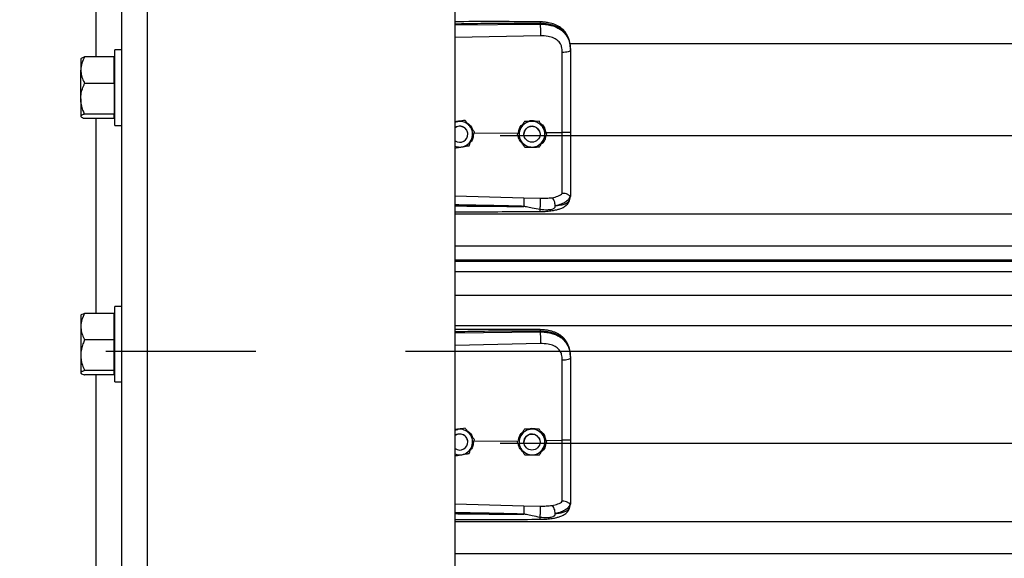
# Model space of a CAD drawing. Header units: inches. Extents: x 170 to 284, y 215 to 248.
# Tile 340 of 656: x 202.21 to 202.867, y 221.325 to 221.685. Entities that reach past the tile are written whole.
import ezdxf

# ---------------------------------------------------------------- set-up
doc = ezdxf.new("R2010")
doc.units = ezdxf.units.IN
doc.header["$LTSCALE"] = 0.25
doc.header["$MEASUREMENT"] = 0
doc.linetypes.add('CENTER', pattern=[2, 1.25, -0.25, 0.25, -0.25])
doc.layers.add('RH FRONT OF HOOD', color=7, linetype='Continuous')
doc.layers.add('SECTION CUTS', color=6, linetype='CENTER')

msp = doc.modelspace()

# ---------------------------------------------------------------- linework, layer by layer
at = {"layer": 'RH FRONT OF HOOD'}
for p, q in [((202.27776, 220.1328), (202.27776, 224.45638)), ((202.29488, 220.1328), (202.29488, 224.34448)), ((202.50032, 220.1328), (202.50032, 224.33325)), ((202.26064, 221.65996), (202.26064, 221.79008)), ((202.50032, 221.68131), (202.55717, 221.68184)), ((202.55717, 221.68184), (202.55717, 221.68225)), ((202.55727, 221.67405), (202.50032, 221.67284)), ((202.57687, 221.66898), (206.45609, 221.66898)), ((202.27776, 221.66457), (202.27317, 221.66457)), ((202.27317, 221.61427), (202.27317, 221.66457)), ((202.57737, 221.66492), (202.57737, 221.66443)), ((202.25059, 221.6589), (202.2504, 221.65868)), ((202.2504, 221.65868), (202.2504, 221.65114)), ((202.27262, 221.65996), (202.25297, 221.65996)), ((202.27262, 221.65114), (202.27262, 221.65996)), ((202.27317, 221.65868), (202.27262, 221.65868)), ((202.2504, 221.63204), (202.2504, 221.65114)), ((202.27262, 221.64231), (202.27262, 221.65114)), ((202.27262, 221.64231), (202.25297, 221.64231)), ((202.27262, 221.64231), (202.27262, 221.63204)), ((202.2504, 221.63204), (202.2504, 221.62032)), ((202.27262, 221.63204), (202.27262, 221.62177)), ((202.27262, 221.62177), (202.25297, 221.62177)), ((202.27262, 221.62032), (202.27262, 221.62177)), ((202.2504, 221.62032), (202.2504, 221.62016)), ((202.2504, 221.62016), (202.25059, 221.61993)), ((202.27262, 221.61887), (202.25297, 221.61887)), ((202.26064, 221.48876), (202.26064, 221.61887)), ((202.27262, 221.61887), (202.27262, 221.62032)), ((202.27262, 221.62016), (202.27317, 221.62016)), ((202.27317, 221.61427), (202.27776, 221.61427)), ((202.5021, 221.61678), (202.50032, 221.61649)), ((202.50698, 221.61757), (202.50605, 221.61742)), ((202.50698, 221.61757), (202.50698, 221.61757)), ((202.54662, 221.61681), (202.54662, 221.61682)), ((202.5565, 221.61696), (202.5565, 221.61696)), ((202.50882, 221.60833), (202.50882, 221.60833)), ((202.51286, 221.60894), (202.54256, 221.60922)), ((202.51323, 221.60992), (202.51323, 221.60992)), ((202.5418, 221.60818), (202.5418, 221.60818)), ((202.54634, 221.60833), (202.54634, 221.60833)), ((202.55704, 221.60833), (202.55704, 221.60833)), ((202.561, 221.6094), (202.57191, 221.6095)), ((202.56157, 221.60848), (202.56157, 221.60848)), ((202.53049, 221.60759), (206.50248, 221.60759)), ((202.50032, 221.56717), (202.54626, 221.56584)), ((202.54626, 221.56584), (202.55725, 221.56558)), ((202.57703, 221.56486), (202.57737, 221.56685)), ((202.57737, 221.56738), (202.57737, 221.56685)), ((202.50032, 221.5552), (206.53264, 221.5552)), ((202.50032, 221.53382), (206.53264, 221.53382)), ((206.53264, 221.52434), (202.50032, 221.52434)), ((202.50032, 221.5237), (206.53264, 221.5237)), ((202.50032, 221.51668), (206.53264, 221.51668)), ((202.50032, 221.501), (206.53264, 221.501)), ((202.27776, 221.49336), (202.27317, 221.49336)), ((202.27317, 221.44306), (202.27317, 221.49336)), ((202.25059, 221.4877), (202.2504, 221.48747)), ((202.2504, 221.48747), (202.2504, 221.47993)), ((202.27262, 221.48876), (202.25297, 221.48876)), ((202.27262, 221.47993), (202.27262, 221.48876)), ((202.27317, 221.48747), (202.27262, 221.48747)), ((202.2504, 221.47993), (202.2504, 221.46083)), ((202.27262, 221.47111), (202.27262, 221.47993)), ((202.50032, 221.48061), (206.53264, 221.48061)), ((202.50032, 221.47586), (202.55717, 221.4764)), ((202.55717, 221.4764), (202.55717, 221.47681)), ((202.27262, 221.47111), (202.25297, 221.47111)), ((202.27262, 221.46083), (202.27262, 221.47111)), ((202.55727, 221.46861), (202.50032, 221.4674)), ((202.57687, 221.46353), (206.45609, 221.46353)), ((202.2504, 221.46083), (202.2504, 221.44911)), ((202.27262, 221.45056), (202.27262, 221.46083)), ((202.57737, 221.45947), (202.57737, 221.45898)), ((202.27262, 221.45056), (202.25297, 221.45056)), ((202.27262, 221.44911), (202.27262, 221.45056)), ((202.2504, 221.44911), (202.2504, 221.44895)), ((202.2504, 221.44895), (202.25059, 221.44873)), ((202.27262, 221.44767), (202.25297, 221.44767)), ((202.26064, 221.31755), (202.26064, 221.44767)), ((202.27262, 221.44767), (202.27262, 221.44911)), ((202.27262, 221.44895), (202.27317, 221.44895)), ((202.27317, 221.44306), (202.27776, 221.44306)), ((202.5021, 221.41133), (202.50032, 221.41104)), ((202.50698, 221.41213), (202.50605, 221.41198)), ((202.50698, 221.41213), (202.50698, 221.41213)), ((202.54662, 221.41137), (202.54662, 221.41137)), ((202.5565, 221.41152), (202.5565, 221.41152)), ((202.51323, 221.40447), (202.51323, 221.40447)), ((202.561, 221.40395), (202.57191, 221.40405)), ((202.50882, 221.40288), (202.50882, 221.40288)), ((202.51286, 221.40349), (202.54256, 221.40377)), ((202.53049, 221.40214), (206.50248, 221.40214)), ((202.5418, 221.40273), (202.5418, 221.40274)), ((202.54634, 221.40288), (202.54634, 221.40288)), ((202.55704, 221.40288), (202.55704, 221.40288)), ((202.56157, 221.40303), (202.56157, 221.40303)), ((202.50032, 221.36173), (202.54626, 221.36039)), ((202.54626, 221.36039), (202.55725, 221.36013)), ((202.57703, 221.35942), (202.57737, 221.3614)), ((202.57737, 221.36193), (202.57737, 221.3614)), ((202.50032, 221.34975), (206.53264, 221.34975)), ((202.50032, 221.32837), (206.53264, 221.32837))]:
    msp.add_line(p, q, dxfattribs=at)
at = {"layer": 'RH FRONT OF HOOD', "flags": 128}
for points in [[(202.57737, 221.66443), (202.57726, 221.66414), (202.57695, 221.66385), (202.57645, 221.66359), (202.57578, 221.66335), (202.57495, 221.66316), (202.57401, 221.66302), (202.57298, 221.66292), (202.57191, 221.66288)], [(202.50032, 221.61629), (202.50101, 221.61653), (202.5021, 221.61678)], [(202.55628, 221.61107), (202.55688, 221.6096), (202.55704, 221.60833)], [(202.57737, 221.45898), (202.57726, 221.45869), (202.57695, 221.4584), (202.57645, 221.45814), (202.57578, 221.45791), (202.57495, 221.45771), (202.57401, 221.45757), (202.57298, 221.45747), (202.57191, 221.45744)], [(202.50032, 221.41084), (202.50101, 221.41108), (202.5021, 221.41133)], [(202.55628, 221.40563), (202.55688, 221.40415), (202.55704, 221.40288)]]:
    msp.add_lwpolyline(points, dxfattribs=at)
at = {"layer": 'RH FRONT OF HOOD'}
for centre in [(202.55169, 221.60833), (202.55169, 221.40288)]:
    msp.add_circle(centre, 0.00535, dxfattribs=at)
for centre, radius, start, end in [((202.50347, 221.60833), 0.00856, 39.24773, 99.24773), ((202.55169, 221.60833), 0.00856, 90.85968, 150.85968), ((202.55169, 221.60833), 0.00856, 30.85968, 90.85968), ((202.50347, 221.60833), 0.00535, 39.24773, 126.0719), ((202.50347, 221.60833), 0.00535, 300.00974, 126.0719), ((202.50347, 221.60833), 0.00535, 0, 39.24773), ((202.50347, 221.60833), 0.00856, 339.24773, 39.24773), ((202.55169, 221.60833), 0.00856, 150.85968, 210.85968), ((202.55169, 221.60833), 0.00535, 30.85968, 180), ((202.55169, 221.60833), 0.00856, 330.85968, 30.85968), ((202.50347, 221.60833), 0.00535, 233.9281, 300.00974), ((202.50347, 221.60833), 0.00856, 279.24773, 339.24773), ((202.55169, 221.60833), 0.00856, 210.85968, 270.85968), ((202.55169, 221.60833), 0.00856, 270.85968, 330.85968), ((202.50347, 221.60833), 0.00856, 248.40768, 279.24773), ((202.50347, 221.40288), 0.00856, 39.24773, 99.24773), ((202.55169, 221.40288), 0.00856, 90.85968, 150.85968), ((202.55169, 221.40288), 0.00856, 30.85968, 90.85968), ((202.50347, 221.40288), 0.00535, 39.24773, 126.0719), ((202.50347, 221.40288), 0.00535, 300.00974, 126.0719), ((202.50347, 221.40288), 0.00535, 0, 39.24773), ((202.50347, 221.40288), 0.00856, 339.24773, 39.24773), ((202.55169, 221.40288), 0.00856, 150.85968, 210.85968), ((202.55169, 221.40288), 0.00535, 30.85968, 180), ((202.55169, 221.40288), 0.00856, 330.85968, 30.85968), ((202.50347, 221.40288), 0.00535, 233.9281, 300.00974), ((202.50347, 221.40288), 0.00856, 279.24773, 339.24773), ((202.55169, 221.40288), 0.00856, 210.85968, 270.85968), ((202.55169, 221.40288), 0.00856, 270.85968, 330.85968), ((202.50347, 221.40288), 0.00856, 248.40768, 279.24773)]:
    msp.add_arc(centre, radius, start, end, dxfattribs=at)
for points, knots in [([(202.55715, 221.68335), (202.54794, 221.68341), (202.52985, 221.68355), (202.5109, 221.68349), (202.50118, 221.68344), (202.50032, 221.68343)], [0, 0, 0, 0, 0.486583, 0.954841, 1, 1, 1, 1]), ([(202.55717, 221.68225), (202.55087, 221.68229), (202.53763, 221.68238), (202.51868, 221.6822), (202.50604, 221.68197), (202.50032, 221.68187)], [0, 0, 0, 0, 0.33267, 0.698436, 1, 1, 1, 1]), ([(202.57728, 221.66696), (202.57716, 221.66803), (202.57695, 221.66997), (202.5762, 221.67249), (202.57534, 221.6744), (202.57427, 221.67615), (202.57295, 221.67774), (202.57148, 221.67904), (202.57011, 221.68), (202.56867, 221.68083), (202.56629, 221.68189), (202.56335, 221.68271), (202.56004, 221.68324), (202.55815, 221.68331), (202.55715, 221.68335)], [0, 0, 0, 0, 0.108447, 0.196305, 0.269183, 0.327997, 0.41496, 0.491641, 0.538976, 0.594191, 0.669415, 0.814855, 0.902261, 1, 1, 1, 1]), ([(202.55715, 221.68333), (202.55715, 221.68333), (202.55716, 221.68335), (202.55716, 221.68323), (202.55717, 221.68294), (202.55717, 221.68252), (202.55717, 221.68225)], [0, 0, 0, 0, 0.097876, 0.335386, 0.567961, 1, 1, 1, 1]), ([(202.57737, 221.66492), (202.5773, 221.66628), (202.57719, 221.66884), (202.57622, 221.67233), (202.57493, 221.67474), (202.57356, 221.67644), (202.57248, 221.67749), (202.57142, 221.67831), (202.57043, 221.67897), (202.5692, 221.67967), (202.5676, 221.6804), (202.56494, 221.6813), (202.5614, 221.68206), (202.5585, 221.68219), (202.55717, 221.68225)], [0, 0, 0, 0, 0.130716, 0.246761, 0.357793, 0.417097, 0.479148, 0.517715, 0.55909, 0.603295, 0.663348, 0.735369, 0.879208, 1, 1, 1, 1]), ([(202.55717, 221.68184), (202.55719, 221.68127), (202.55724, 221.68007), (202.55728, 221.67785), (202.55729, 221.67567), (202.55728, 221.67458), (202.55727, 221.67405)], [0, 0, 0, 0, 0.240694, 0.5, 0.759306, 1, 1, 1, 1]), ([(202.55717, 221.68184), (202.55837, 221.68181), (202.5608, 221.68175), (202.56413, 221.68113), (202.56711, 221.68019), (202.56964, 221.67897), (202.57189, 221.67743), (202.57375, 221.67559), (202.57524, 221.67346), (202.57641, 221.6709), (202.57721, 221.66782), (202.57731, 221.66557), (202.57737, 221.66443)], [0, 0, 0, 0, 0.109401, 0.222347, 0.315179, 0.410223, 0.501275, 0.594601, 0.683449, 0.774533, 0.885821, 1, 1, 1, 1]), ([(202.57148, 221.66682), (202.57148, 221.66682), (202.57138, 221.66718), (202.57089, 221.66858), (202.56935, 221.67078), (202.56628, 221.67269), (202.56217, 221.6739), (202.55901, 221.674), (202.55727, 221.67405)], [0, 0, 0, 0, 0.000004, 0.065095, 0.26167, 0.475311, 0.709366, 1, 1, 1, 1]), ([(202.57191, 221.66288), (202.57184, 221.66421), (202.57177, 221.66553), (202.57148, 221.66682), (202.57148, 221.66682)], [0, 0, 0, 0, 0.99998, 1, 1, 1, 1]), ([(202.57191, 221.6095), (202.57191, 221.6095), (202.57191, 221.61289), (202.57191, 221.61993), (202.57191, 221.63061), (202.57191, 221.64148), (202.57191, 221.65227), (202.57191, 221.65935), (202.57191, 221.66288)], [0, 0, 0, 0, 0.000001, 0.187792, 0.390844, 0.593896, 0.796948, 1, 1, 1, 1]), ([(202.57737, 221.66443), (202.57737, 221.6608), (202.57737, 221.65353), (202.57737, 221.64245), (202.57737, 221.63127), (202.57737, 221.6203), (202.57737, 221.61305), (202.57737, 221.60957)], [0, 0, 0, 0, 0.202757, 0.406104, 0.60886, 0.812207, 1, 1, 1, 1]), ([(202.25297, 221.65996), (202.25229, 221.65859), (202.25092, 221.6558), (202.2504, 221.65274), (202.2504, 221.65118), (202.2504, 221.65114)], [0, 0, 0, 0, 0.484341, 0.986328, 1, 1, 1, 1]), ([(202.25066, 221.65884), (202.25071, 221.65894), (202.25089, 221.65924), (202.25185, 221.65961), (202.25271, 221.65988), (202.25297, 221.65996)], [0, 0, 0, 0, 0.237471, 0.77815, 1, 1, 1, 1]), ([(202.2504, 221.65114), (202.25049, 221.6499), (202.25069, 221.64739), (202.25185, 221.64446), (202.25271, 221.6428), (202.25297, 221.64231)], [0, 0, 0, 0, 0.4062906, 0.8272664, 1, 1, 1, 1]), ([(202.2504, 221.63204), (202.2504, 221.63228), (202.25042, 221.63381), (202.25084, 221.63669), (202.25187, 221.63986), (202.25269, 221.64171), (202.25297, 221.64231)], [0, 0, 0, 0, 0.066532, 0.435283, 0.814551, 1, 1, 1, 1]), ([(202.25297, 221.62177), (202.25258, 221.62264), (202.25168, 221.6247), (202.25064, 221.62812), (202.25048, 221.63072), (202.2504, 221.63204)], [0, 0, 0, 0, 0.26546, 0.628076, 1, 1, 1, 1]), ([(202.25297, 221.62177), (202.25229, 221.62154), (202.25092, 221.62109), (202.2504, 221.62058), (202.2504, 221.62033), (202.2504, 221.62032)], [0, 0, 0, 0, 0.484341, 0.986328, 1, 1, 1, 1]), ([(202.2504, 221.62032), (202.25049, 221.62012), (202.25069, 221.61971), (202.25185, 221.61923), (202.25271, 221.61895), (202.25297, 221.61887)], [0, 0, 0, 0, 0.406291, 0.827266, 1, 1, 1, 1]), ([(202.50032, 221.61661), (202.50116, 221.61689), (202.50257, 221.61736), (202.50404, 221.61724), (202.50464, 221.61719)], [0, 0, 0, 0, 0.5943977, 1, 1, 1, 1]), ([(202.50698, 221.61757), (202.5063, 221.61746), (202.50493, 221.61724), (202.50327, 221.61697), (202.50232, 221.61681), (202.5021, 221.61678)], [0, 0, 0, 0, 0.4299704, 0.8700602, 1, 1, 1, 1]), ([(202.5101, 221.61375), (202.50998, 221.6139), (202.50901, 221.61508), (202.50795, 221.61638), (202.50707, 221.61746), (202.50698, 221.61757)], [0, 0, 0, 0, 0.115647, 0.904534, 1, 1, 1, 1]), ([(202.5101, 221.61375), (202.50998, 221.6139), (202.50901, 221.61508), (202.50795, 221.61638), (202.50707, 221.61746), (202.50698, 221.61757)], [0, 0, 0, 0, 0.115647, 0.904534, 1, 1, 1, 1]), ([(202.50825, 221.61588), (202.5089, 221.61545), (202.51039, 221.61447), (202.51169, 221.61274), (202.51197, 221.6115), (202.51202, 221.61125)], [0, 0, 0, 0, 0.381422, 0.875754, 1, 1, 1, 1]), ([(202.54272, 221.60983), (202.54288, 221.61058), (202.54326, 221.61234), (202.54439, 221.61418), (202.54543, 221.61491), (202.54563, 221.61505)], [0, 0, 0, 0, 0.377677, 0.881161, 1, 1, 1, 1]), ([(202.54662, 221.61682), (202.54628, 221.61622), (202.54561, 221.61501), (202.54479, 221.61354), (202.54432, 221.61269), (202.54421, 221.6125)], [0, 0, 0, 0, 0.42997, 0.87006, 1, 1, 1, 1]), ([(202.54662, 221.61681), (202.54628, 221.61622), (202.54561, 221.61501), (202.54479, 221.61353), (202.54432, 221.61269), (202.54421, 221.6125)], [0, 0, 0, 0, 0.42997, 0.87006, 1, 1, 1, 1]), ([(202.55156, 221.61689), (202.55029, 221.61687), (202.54859, 221.61684), (202.54701, 221.61682), (202.54662, 221.61681)], [0, 0, 0, 0, 0.749773, 1, 1, 1, 1]), ([(202.55156, 221.61689), (202.55029, 221.61687), (202.54859, 221.61685), (202.54701, 221.61682), (202.54662, 221.61682)], [0, 0, 0, 0, 0.749773, 1, 1, 1, 1]), ([(202.54876, 221.61685), (202.54933, 221.61706), (202.55051, 221.6175), (202.55256, 221.61756), (202.55389, 221.61715), (202.55461, 221.61694)], [0, 0, 0, 0, 0.30274, 0.628644, 1, 1, 1, 1]), ([(202.5565, 221.61696), (202.55581, 221.61695), (202.55443, 221.61693), (202.55274, 221.61691), (202.55178, 221.61689), (202.55156, 221.61689)], [0, 0, 0, 0, 0.42997, 0.87006, 1, 1, 1, 1]), ([(202.5565, 221.61696), (202.55581, 221.61695), (202.55443, 221.61693), (202.55274, 221.61691), (202.55178, 221.61689), (202.55156, 221.61689)], [0, 0, 0, 0, 0.42997, 0.87006, 1, 1, 1, 1]), ([(202.55903, 221.61272), (202.55893, 221.61289), (202.55815, 221.6142), (202.55729, 221.61564), (202.55658, 221.61683), (202.5565, 221.61696)], [0, 0, 0, 0, 0.115647, 0.904534, 1, 1, 1, 1]), ([(202.55903, 221.61272), (202.55893, 221.61289), (202.55815, 221.6142), (202.55729, 221.61564), (202.55658, 221.61684), (202.5565, 221.61696)], [0, 0, 0, 0, 0.115647, 0.904534, 1, 1, 1, 1]), ([(202.55737, 221.6155), (202.55762, 221.61535), (202.55875, 221.61467), (202.56023, 221.61257), (202.56073, 221.61048), (202.561, 221.6094)], [0, 0, 0, 0, 0.117443, 0.542782, 1, 1, 1, 1]), ([(202.51323, 221.60992), (202.51297, 221.61024), (202.51197, 221.61146), (202.51089, 221.61278), (202.5101, 221.61375)], [0, 0, 0, 0, 0.264307, 1, 1, 1, 1]), ([(202.51323, 221.60992), (202.51297, 221.61024), (202.51197, 221.61147), (202.51089, 221.61278), (202.5101, 221.61375)], [0, 0, 0, 0, 0.264307, 1, 1, 1, 1]), ([(202.51256, 221.60816), (202.51249, 221.60733), (202.51233, 221.60558), (202.51148, 221.60377), (202.51069, 221.60307), (202.5106, 221.60299)], [0, 0, 0, 0, 0.439592, 0.936516, 1, 1, 1, 1]), ([(202.51148, 221.6053), (202.51193, 221.60649), (202.51253, 221.60807), (202.51309, 221.60955), (202.51323, 221.60992)], [0, 0, 0, 0, 0.749773, 1, 1, 1, 1]), ([(202.54421, 221.6125), (202.54359, 221.61139), (202.54276, 221.6099), (202.54199, 221.60853), (202.5418, 221.60818)], [0, 0, 0, 0, 0.7497734, 1, 1, 1, 1]), ([(202.54421, 221.6125), (202.54359, 221.61139), (202.54276, 221.60991), (202.54199, 221.60853), (202.5418, 221.60818)], [0, 0, 0, 0, 0.749773, 1, 1, 1, 1]), ([(202.54434, 221.60394), (202.54424, 221.60411), (202.54345, 221.60542), (202.54259, 221.60686), (202.54188, 221.60805), (202.5418, 221.60818)], [0, 0, 0, 0, 0.115647, 0.904534, 1, 1, 1, 1]), ([(202.56157, 221.60848), (202.56136, 221.60884), (202.56054, 221.61019), (202.55967, 221.61165), (202.55903, 221.61272)], [0, 0, 0, 0, 0.264307, 1, 1, 1, 1]), ([(202.56157, 221.60848), (202.56136, 221.60884), (202.56054, 221.61019), (202.55967, 221.61165), (202.55903, 221.61272)], [0, 0, 0, 0, 0.264307, 1, 1, 1, 1]), ([(202.55916, 221.60416), (202.55978, 221.60527), (202.56061, 221.60675), (202.56138, 221.60813), (202.56157, 221.60848)], [0, 0, 0, 0, 0.7497734, 1, 1, 1, 1]), ([(202.57737, 221.60957), (202.57729, 221.60956), (202.57712, 221.60954), (202.57587, 221.60951), (202.57407, 221.60949), (202.57263, 221.6095), (202.57191, 221.6095)], [0, 0, 0, 0, 0.250001, 0.500001, 0.750001, 1, 1, 1, 1]), ([(202.57191, 221.56881), (202.57191, 221.56907), (202.57191, 221.57065), (202.57191, 221.57408), (202.57191, 221.57968), (202.57191, 221.58612), (202.57191, 221.59335), (202.57191, 221.60122), (202.57191, 221.60675), (202.57191, 221.6095), (202.57191, 221.6095)], [0, 0, 0, 0, 0.031558, 0.189146, 0.346734, 0.504328, 0.661923, 0.83096, 0.999998, 1, 1, 1, 1]), ([(202.57737, 221.60957), (202.57737, 221.60653), (202.57737, 221.60036), (202.57737, 221.59157), (202.57737, 221.5834), (202.57737, 221.57682), (202.57737, 221.57144), (202.57737, 221.56874), (202.57737, 221.56738)], [0, 0, 0, 0, 0.187091, 0.380392, 0.555876, 0.736448, 0.867195, 1, 1, 1, 1]), ([(202.50973, 221.60067), (202.50997, 221.60131), (202.51046, 221.60261), (202.51106, 221.60419), (202.5114, 221.60509), (202.51148, 221.6053)], [0, 0, 0, 0, 0.42997, 0.87006, 1, 1, 1, 1]), ([(202.54562, 221.6018), (202.54497, 221.60246), (202.54362, 221.60383), (202.54272, 221.6057), (202.54267, 221.60671), (202.54267, 221.60673)], [0, 0, 0, 0, 0.479701, 0.993135, 1, 1, 1, 1]), ([(202.54687, 221.5997), (202.54666, 221.60005), (202.54585, 221.60141), (202.54498, 221.60287), (202.54434, 221.60394)], [0, 0, 0, 0, 0.264307, 1, 1, 1, 1]), ([(202.55676, 221.59984), (202.55709, 221.60044), (202.55776, 221.60165), (202.55858, 221.60313), (202.55906, 221.60397), (202.55916, 221.60416)], [0, 0, 0, 0, 0.42997, 0.87006, 1, 1, 1, 1]), ([(202.56089, 221.60726), (202.56078, 221.60654), (202.56051, 221.60487), (202.55936, 221.60295), (202.55823, 221.6021), (202.55786, 221.60183)], [0, 0, 0, 0, 0.335649, 0.786425, 1, 1, 1, 1]), ([(202.50032, 221.59914), (202.50088, 221.59923), (202.50214, 221.59944), (202.50368, 221.59969), (202.50463, 221.59984), (202.50485, 221.59988)], [0, 0, 0, 0, 0.38442, 0.859677, 1, 1, 1, 1]), ([(202.50485, 221.59988), (202.50611, 221.60008), (202.50778, 221.60036), (202.50934, 221.60061), (202.50973, 221.60067)], [0, 0, 0, 0, 0.749773, 1, 1, 1, 1]), ([(202.54687, 221.5997), (202.54756, 221.59971), (202.54894, 221.59973), (202.55063, 221.59975), (202.55159, 221.59977), (202.55181, 221.59977)], [0, 0, 0, 0, 0.42997, 0.87006, 1, 1, 1, 1]), ([(202.55396, 221.5998), (202.55386, 221.59977), (202.55309, 221.59946), (202.55179, 221.5994), (202.55069, 221.59966), (202.55029, 221.59975)], [0, 0, 0, 0, 0.0816716, 0.6734623, 1, 1, 1, 1]), ([(202.55181, 221.59977), (202.55309, 221.59979), (202.55478, 221.59981), (202.55636, 221.59984), (202.55676, 221.59984)], [0, 0, 0, 0, 0.749773, 1, 1, 1, 1]), ([(202.56507, 221.56599), (202.56645, 221.56627), (202.56853, 221.56671), (202.57071, 221.56775), (202.57151, 221.56846), (202.57191, 221.56881)], [0, 0, 0, 0, 0.490199, 0.7438847, 1, 1, 1, 1]), ([(202.57717, 221.56713), (202.57712, 221.56712), (202.57702, 221.5671), (202.57673, 221.56729), (202.57626, 221.56762), (202.57539, 221.5682), (202.57391, 221.56882), (202.57257, 221.56881), (202.57191, 221.56881)], [0, 0, 0, 0, 0.1136769, 0.2333502, 0.3620694, 0.5019164, 0.7557449, 1, 1, 1, 1]), ([(202.54626, 221.56584), (202.54627, 221.5656), (202.54628, 221.56523), (202.54627, 221.56437), (202.54627, 221.5636), (202.54625, 221.56274), (202.54623, 221.56158), (202.5462, 221.56073), (202.54618, 221.56019)], [0, 0, 0, 0, 0.239451, 0.368346, 0.499976, 0.631611, 0.760516, 1, 1, 1, 1]), ([(202.55711, 221.55676), (202.5586, 221.55679), (202.56138, 221.55686), (202.56512, 221.55728), (202.56799, 221.55784), (202.57009, 221.55845), (202.57168, 221.55906), (202.57305, 221.55975), (202.57433, 221.56064), (202.57545, 221.56171), (202.57647, 221.56313), (202.57682, 221.56423), (202.57701, 221.56482)], [0, 0, 0, 0, 0.169691, 0.317141, 0.442436, 0.538436, 0.608329, 0.684096, 0.742678, 0.815168, 0.901564, 1, 1, 1, 1]), ([(202.55716, 221.55801), (202.55718, 221.55825), (202.55721, 221.55876), (202.55725, 221.55977), (202.55729, 221.56095), (202.55731, 221.56223), (202.55732, 221.56343), (202.55731, 221.56443), (202.55728, 221.56516), (202.55726, 221.56545), (202.55725, 221.56558)], [0, 0, 0, 0, 0.1098512, 0.2317256, 0.3631777, 0.5, 0.6368223, 0.7682744, 0.8901488, 1, 1, 1, 1]), ([(202.55725, 221.56558), (202.5586, 221.56557), (202.5613, 221.56556), (202.56381, 221.56584), (202.56506, 221.56598)], [0, 0, 0, 0, 0.500392, 1, 1, 1, 1]), ([(202.56716, 221.56059), (202.56714, 221.56112), (202.56709, 221.56222), (202.56661, 221.56388), (202.56591, 221.56527), (202.56534, 221.56575), (202.56507, 221.56599)], [0, 0, 0, 0, 0.240562, 0.499746, 0.759069, 1, 1, 1, 1]), ([(202.57717, 221.56713), (202.5769, 221.56641), (202.57633, 221.56492), (202.57428, 221.56309), (202.57129, 221.56153), (202.56856, 221.56091), (202.56716, 221.56059)], [0, 0, 0, 0, 0.230526, 0.473488, 0.729738, 1, 1, 1, 1]), ([(202.56717, 221.56059), (202.56771, 221.56064), (202.56902, 221.56078), (202.57042, 221.56101), (202.57137, 221.5612), (202.5726, 221.56148), (202.57429, 221.56205), (202.57611, 221.56317), (202.57672, 221.56429), (202.57703, 221.56486)], [0, 0, 0, 0, 0.109188, 0.260819, 0.307798, 0.335524, 0.562789, 0.774954, 1, 1, 1, 1]), ([(202.57737, 221.56738), (202.57737, 221.56738), (202.57737, 221.56736), (202.57736, 221.56726), (202.57726, 221.56718), (202.57717, 221.56711)], [0, 0, 0, 0, 0.011935, 0.118982, 1, 1, 1, 1]), ([(202.54618, 221.56018), (202.54228, 221.56028), (202.53401, 221.56049), (202.5209, 221.56078), (202.50995, 221.56099), (202.50294, 221.56112), (202.50076, 221.56115), (202.50032, 221.56116)], [0, 0, 0, 0, 0.25516, 0.541071, 0.857735, 0.971288, 1, 1, 1, 1]), ([(202.50032, 221.56052), (202.50292, 221.56049), (202.50799, 221.56042), (202.51555, 221.56034), (202.5232, 221.56027), (202.53096, 221.56022), (202.53868, 221.56019), (202.54372, 221.56019), (202.54618, 221.56018)], [0, 0, 0, 0, 0.169941, 0.331425, 0.494842, 0.670531, 0.838916, 1, 1, 1, 1]), ([(202.50032, 221.55662), (202.50399, 221.55662), (202.51546, 221.55662), (202.53439, 221.55665), (202.54966, 221.55672), (202.55711, 221.55676)], [0, 0, 0, 0, 0.1936599, 0.6060178, 1, 1, 1, 1]), ([(202.55716, 221.55801), (202.55538, 221.55835), (202.55232, 221.55895), (202.54889, 221.55967), (202.54715, 221.56003), (202.54665, 221.56013), (202.5465, 221.56015), (202.54645, 221.56016)], [0, 0, 0, 0, 0.50228, 0.861696, 0.958427, 0.986103, 1, 1, 1, 1]), ([(202.55711, 221.55678), (202.55711, 221.55677), (202.55712, 221.55671), (202.55713, 221.5569), (202.55715, 221.55722), (202.55715, 221.55765), (202.55716, 221.55795), (202.55716, 221.55801)], [0, 0, 0, 0, 0.0343673, 0.3245666, 0.621015, 0.9174633, 1, 1, 1, 1]), ([(202.56717, 221.56058), (202.56709, 221.56021), (202.56699, 221.5597), (202.56661, 221.5591), (202.56619, 221.55867), (202.56539, 221.55822), (202.56391, 221.55786), (202.56115, 221.55762), (202.55876, 221.55785), (202.55716, 221.55801)], [0, 0, 0, 0, 0.100127, 0.139586, 0.189714, 0.258234, 0.369736, 0.580348, 1, 1, 1, 1]), ([(202.25297, 221.48876), (202.25229, 221.48738), (202.25092, 221.48459), (202.2504, 221.48154), (202.2504, 221.47997), (202.2504, 221.47993)], [0, 0, 0, 0, 0.484341, 0.986328, 1, 1, 1, 1]), ([(202.25066, 221.48764), (202.25071, 221.48773), (202.25089, 221.48803), (202.25185, 221.4884), (202.25271, 221.48868), (202.25297, 221.48876)], [0, 0, 0, 0, 0.237471, 0.77815, 1, 1, 1, 1]), ([(202.2504, 221.47993), (202.25049, 221.4787), (202.25069, 221.47618), (202.25185, 221.47326), (202.25271, 221.47159), (202.25297, 221.47111)], [0, 0, 0, 0, 0.406291, 0.827266, 1, 1, 1, 1]), ([(202.55715, 221.4779), (202.54794, 221.47797), (202.52985, 221.4781), (202.5109, 221.47804), (202.50118, 221.47799), (202.50032, 221.47799)], [0, 0, 0, 0, 0.486583, 0.954841, 1, 1, 1, 1]), ([(202.55717, 221.47681), (202.55087, 221.47685), (202.53763, 221.47693), (202.51868, 221.47675), (202.50604, 221.47653), (202.50032, 221.47643)], [0, 0, 0, 0, 0.33267, 0.698436, 1, 1, 1, 1]), ([(202.57728, 221.46152), (202.57716, 221.46259), (202.57695, 221.46452), (202.5762, 221.46704), (202.57534, 221.46895), (202.57427, 221.4707), (202.57295, 221.47229), (202.57148, 221.47359), (202.57011, 221.47455), (202.56867, 221.47538), (202.56629, 221.47645), (202.56335, 221.47726), (202.56004, 221.47779), (202.55815, 221.47786), (202.55715, 221.4779)], [0, 0, 0, 0, 0.108447, 0.196305, 0.269183, 0.327997, 0.41496, 0.491641, 0.538976, 0.594191, 0.669415, 0.814855, 0.902261, 1, 1, 1, 1]), ([(202.55715, 221.47788), (202.55715, 221.47789), (202.55716, 221.4779), (202.55716, 221.47779), (202.55717, 221.47749), (202.55717, 221.47708), (202.55717, 221.47681)], [0, 0, 0, 0, 0.097876, 0.335386, 0.567961, 1, 1, 1, 1]), ([(202.57737, 221.45947), (202.5773, 221.46083), (202.57719, 221.46339), (202.57622, 221.46688), (202.57493, 221.46929), (202.57356, 221.471), (202.57248, 221.47204), (202.57142, 221.47287), (202.57043, 221.47353), (202.5692, 221.47422), (202.5676, 221.47495), (202.56494, 221.47586), (202.5614, 221.47662), (202.5585, 221.47675), (202.55717, 221.47681)], [0, 0, 0, 0, 0.130716, 0.246761, 0.357793, 0.417097, 0.479148, 0.517715, 0.55909, 0.603295, 0.663348, 0.735369, 0.879208, 1, 1, 1, 1]), ([(202.55717, 221.4764), (202.55719, 221.47582), (202.55724, 221.47462), (202.55728, 221.4724), (202.55729, 221.47022), (202.55728, 221.46913), (202.55727, 221.46861)], [0, 0, 0, 0, 0.240694, 0.5, 0.759306, 1, 1, 1, 1]), ([(202.55717, 221.4764), (202.55837, 221.47636), (202.5608, 221.4763), (202.56413, 221.47568), (202.56711, 221.47474), (202.56964, 221.47352), (202.57189, 221.47198), (202.57375, 221.47014), (202.57524, 221.46801), (202.57641, 221.46545), (202.57721, 221.46238), (202.57731, 221.46012), (202.57737, 221.45898)], [0, 0, 0, 0, 0.109401, 0.222347, 0.315179, 0.410223, 0.501275, 0.594601, 0.683449, 0.774533, 0.885821, 1, 1, 1, 1]), ([(202.25297, 221.47111), (202.25258, 221.47024), (202.25168, 221.46818), (202.25064, 221.46475), (202.25048, 221.46215), (202.2504, 221.46083)], [0, 0, 0, 0, 0.26546, 0.628076, 1, 1, 1, 1]), ([(202.57148, 221.46137), (202.57148, 221.46137), (202.57138, 221.46173), (202.57089, 221.46313), (202.56935, 221.46534), (202.56628, 221.46724), (202.56217, 221.46845), (202.55901, 221.46855), (202.55727, 221.46861)], [0, 0, 0, 0, 0.000004, 0.065095, 0.26167, 0.475311, 0.709366, 1, 1, 1, 1]), ([(202.2504, 221.46083), (202.2504, 221.4606), (202.25042, 221.45906), (202.25084, 221.45619), (202.25187, 221.45301), (202.25269, 221.45117), (202.25297, 221.45056)], [0, 0, 0, 0, 0.066532, 0.435283, 0.814551, 1, 1, 1, 1]), ([(202.57191, 221.45744), (202.57184, 221.45876), (202.57177, 221.46009), (202.57148, 221.46137), (202.57148, 221.46137)], [0, 0, 0, 0, 0.99998, 1, 1, 1, 1]), ([(202.57191, 221.40405), (202.57191, 221.40405), (202.57191, 221.40744), (202.57191, 221.41449), (202.57191, 221.42516), (202.57191, 221.43604), (202.57191, 221.44682), (202.57191, 221.4539), (202.57191, 221.45744)], [0, 0, 0, 0, 0.000001, 0.187792, 0.390844, 0.593896, 0.796948, 1, 1, 1, 1]), ([(202.57737, 221.45898), (202.57737, 221.45535), (202.57737, 221.44808), (202.57737, 221.437), (202.57737, 221.42582), (202.57737, 221.41485), (202.57737, 221.4076), (202.57737, 221.40412)], [0, 0, 0, 0, 0.202757, 0.406104, 0.60886, 0.812207, 1, 1, 1, 1]), ([(202.25297, 221.45056), (202.25229, 221.45034), (202.25092, 221.44988), (202.2504, 221.44938), (202.2504, 221.44912), (202.2504, 221.44911)], [0, 0, 0, 0, 0.484341, 0.986328, 1, 1, 1, 1]), ([(202.2504, 221.44911), (202.25049, 221.44891), (202.25069, 221.4485), (202.25185, 221.44802), (202.25271, 221.44775), (202.25297, 221.44767)], [0, 0, 0, 0, 0.406291, 0.827266, 1, 1, 1, 1]), ([(202.50032, 221.41116), (202.50116, 221.41144), (202.50257, 221.41191), (202.50404, 221.4118), (202.50464, 221.41175)], [0, 0, 0, 0, 0.5943977, 1, 1, 1, 1]), ([(202.50698, 221.41213), (202.5063, 221.41202), (202.50493, 221.41179), (202.50327, 221.41152), (202.50232, 221.41137), (202.5021, 221.41133)], [0, 0, 0, 0, 0.4299704, 0.8700602, 1, 1, 1, 1]), ([(202.5101, 221.4083), (202.50998, 221.40845), (202.50901, 221.40963), (202.50795, 221.41093), (202.50707, 221.41201), (202.50698, 221.41213)], [0, 0, 0, 0, 0.115647, 0.904534, 1, 1, 1, 1]), ([(202.5101, 221.4083), (202.50998, 221.40845), (202.50901, 221.40964), (202.50795, 221.41093), (202.50707, 221.41201), (202.50698, 221.41213)], [0, 0, 0, 0, 0.115647, 0.904534, 1, 1, 1, 1]), ([(202.50825, 221.41043), (202.5089, 221.41), (202.51039, 221.40902), (202.51169, 221.40729), (202.51197, 221.40605), (202.51202, 221.4058)], [0, 0, 0, 0, 0.381422, 0.875754, 1, 1, 1, 1]), ([(202.54662, 221.41137), (202.54628, 221.41077), (202.54561, 221.40956), (202.54479, 221.40809), (202.54432, 221.40724), (202.54421, 221.40705)], [0, 0, 0, 0, 0.42997, 0.87006, 1, 1, 1, 1]), ([(202.54662, 221.41137), (202.54628, 221.41077), (202.54561, 221.40956), (202.54479, 221.40809), (202.54432, 221.40724), (202.54421, 221.40705)], [0, 0, 0, 0, 0.42997, 0.87006, 1, 1, 1, 1]), ([(202.55156, 221.41144), (202.55029, 221.41142), (202.54859, 221.4114), (202.54701, 221.41137), (202.54662, 221.41137)], [0, 0, 0, 0, 0.749773, 1, 1, 1, 1]), ([(202.55156, 221.41144), (202.55029, 221.41142), (202.54859, 221.4114), (202.54701, 221.41137), (202.54662, 221.41137)], [0, 0, 0, 0, 0.749773, 1, 1, 1, 1]), ([(202.54876, 221.4114), (202.54933, 221.41161), (202.55051, 221.41206), (202.55256, 221.41211), (202.55389, 221.41171), (202.55461, 221.41149)], [0, 0, 0, 0, 0.30274, 0.628644, 1, 1, 1, 1]), ([(202.5565, 221.41152), (202.55581, 221.41151), (202.55443, 221.41148), (202.55274, 221.41146), (202.55178, 221.41144), (202.55156, 221.41144)], [0, 0, 0, 0, 0.42997, 0.87006, 1, 1, 1, 1]), ([(202.5565, 221.41152), (202.55581, 221.41151), (202.55443, 221.41149), (202.55274, 221.41146), (202.55178, 221.41145), (202.55156, 221.41144)], [0, 0, 0, 0, 0.42997, 0.87006, 1, 1, 1, 1]), ([(202.55903, 221.40727), (202.55893, 221.40744), (202.55815, 221.40875), (202.55729, 221.41019), (202.55658, 221.41139), (202.5565, 221.41152)], [0, 0, 0, 0, 0.115647, 0.904534, 1, 1, 1, 1]), ([(202.55903, 221.40727), (202.55893, 221.40744), (202.55815, 221.40876), (202.55729, 221.4102), (202.55658, 221.41139), (202.5565, 221.41152)], [0, 0, 0, 0, 0.115647, 0.904534, 1, 1, 1, 1]), ([(202.51323, 221.40447), (202.51297, 221.40479), (202.51197, 221.40602), (202.51089, 221.40733), (202.5101, 221.4083)], [0, 0, 0, 0, 0.264307, 1, 1, 1, 1]), ([(202.51323, 221.40447), (202.51297, 221.4048), (202.51197, 221.40602), (202.51089, 221.40733), (202.5101, 221.4083)], [0, 0, 0, 0, 0.264307, 1, 1, 1, 1]), ([(202.51148, 221.39985), (202.51193, 221.40104), (202.51253, 221.40263), (202.51309, 221.4041), (202.51323, 221.40447)], [0, 0, 0, 0, 0.749773, 1, 1, 1, 1]), ([(202.54421, 221.40705), (202.54359, 221.40594), (202.54276, 221.40446), (202.54199, 221.40308), (202.5418, 221.40273)], [0, 0, 0, 0, 0.7497734, 1, 1, 1, 1]), ([(202.54421, 221.40705), (202.54359, 221.40594), (202.54276, 221.40446), (202.54199, 221.40308), (202.5418, 221.40274)], [0, 0, 0, 0, 0.749773, 1, 1, 1, 1]), ([(202.54272, 221.40438), (202.54288, 221.40513), (202.54326, 221.40689), (202.54439, 221.40873), (202.54543, 221.40946), (202.54563, 221.4096)], [0, 0, 0, 0, 0.377677, 0.881161, 1, 1, 1, 1]), ([(202.55737, 221.41005), (202.55762, 221.40991), (202.55875, 221.40922), (202.56023, 221.40712), (202.56073, 221.40503), (202.561, 221.40395)], [0, 0, 0, 0, 0.117443, 0.542782, 1, 1, 1, 1]), ([(202.56157, 221.40303), (202.56136, 221.40339), (202.56054, 221.40474), (202.55967, 221.4062), (202.55903, 221.40727)], [0, 0, 0, 0, 0.264307, 1, 1, 1, 1]), ([(202.56157, 221.40303), (202.56136, 221.40339), (202.56054, 221.40475), (202.55967, 221.4062), (202.55903, 221.40727)], [0, 0, 0, 0, 0.264307, 1, 1, 1, 1]), ([(202.57737, 221.40412), (202.57729, 221.40411), (202.57712, 221.40409), (202.57587, 221.40406), (202.57407, 221.40405), (202.57263, 221.40405), (202.57191, 221.40405)], [0, 0, 0, 0, 0.250001, 0.500001, 0.750001, 1, 1, 1, 1]), ([(202.57191, 221.36336), (202.57191, 221.36363), (202.57191, 221.3652), (202.57191, 221.36863), (202.57191, 221.37423), (202.57191, 221.38067), (202.57191, 221.3879), (202.57191, 221.39577), (202.57191, 221.4013), (202.57191, 221.40405), (202.57191, 221.40405)], [0, 0, 0, 0, 0.031558, 0.189146, 0.346734, 0.504328, 0.661923, 0.83096, 0.999998, 1, 1, 1, 1]), ([(202.57737, 221.40412), (202.57737, 221.40109), (202.57737, 221.39491), (202.57737, 221.38612), (202.57737, 221.37796), (202.57737, 221.37138), (202.57737, 221.36599), (202.57737, 221.36329), (202.57737, 221.36193)], [0, 0, 0, 0, 0.187091, 0.380392, 0.555876, 0.736448, 0.867195, 1, 1, 1, 1]), ([(202.50973, 221.39523), (202.50997, 221.39587), (202.51046, 221.39716), (202.51106, 221.39874), (202.5114, 221.39964), (202.51148, 221.39985)], [0, 0, 0, 0, 0.42997, 0.87006, 1, 1, 1, 1]), ([(202.51256, 221.40271), (202.51249, 221.40189), (202.51233, 221.40013), (202.51148, 221.39832), (202.51069, 221.39762), (202.5106, 221.39754)], [0, 0, 0, 0, 0.439592, 0.936516, 1, 1, 1, 1]), ([(202.54434, 221.39849), (202.54424, 221.39866), (202.54345, 221.39997), (202.54259, 221.40141), (202.54188, 221.4026), (202.5418, 221.40273)], [0, 0, 0, 0, 0.115647, 0.904534, 1, 1, 1, 1]), ([(202.54562, 221.39635), (202.54497, 221.39701), (202.54362, 221.39838), (202.54272, 221.40025), (202.54267, 221.40126), (202.54267, 221.40128)], [0, 0, 0, 0, 0.479701, 0.993135, 1, 1, 1, 1]), ([(202.54687, 221.39425), (202.54666, 221.39461), (202.54585, 221.39596), (202.54498, 221.39742), (202.54434, 221.39849)], [0, 0, 0, 0, 0.264307, 1, 1, 1, 1]), ([(202.55676, 221.3944), (202.55709, 221.39499), (202.55776, 221.3962), (202.55858, 221.39768), (202.55906, 221.39852), (202.55916, 221.39871)], [0, 0, 0, 0, 0.42997, 0.87006, 1, 1, 1, 1]), ([(202.56089, 221.40181), (202.56078, 221.4011), (202.56051, 221.39943), (202.55936, 221.3975), (202.55823, 221.39665), (202.55786, 221.39638)], [0, 0, 0, 0, 0.335649, 0.786425, 1, 1, 1, 1]), ([(202.55916, 221.39871), (202.55978, 221.39982), (202.56061, 221.40131), (202.56138, 221.40269), (202.56157, 221.40303)], [0, 0, 0, 0, 0.7497734, 1, 1, 1, 1]), ([(202.50032, 221.3937), (202.50088, 221.39379), (202.50214, 221.39399), (202.50368, 221.39424), (202.50463, 221.3944), (202.50485, 221.39443)], [0, 0, 0, 0, 0.38442, 0.859677, 1, 1, 1, 1]), ([(202.50485, 221.39443), (202.50611, 221.39464), (202.50778, 221.39491), (202.50934, 221.39516), (202.50973, 221.39523)], [0, 0, 0, 0, 0.749773, 1, 1, 1, 1]), ([(202.54687, 221.39425), (202.54756, 221.39426), (202.54894, 221.39428), (202.55063, 221.3943), (202.55159, 221.39432), (202.55181, 221.39432)], [0, 0, 0, 0, 0.42997, 0.87006, 1, 1, 1, 1]), ([(202.55396, 221.39435), (202.55386, 221.39432), (202.55309, 221.39402), (202.55179, 221.39396), (202.55069, 221.39421), (202.55029, 221.3943)], [0, 0, 0, 0, 0.081672, 0.673462, 1, 1, 1, 1]), ([(202.55181, 221.39432), (202.55309, 221.39434), (202.55478, 221.39437), (202.55636, 221.39439), (202.55676, 221.3944)], [0, 0, 0, 0, 0.749773, 1, 1, 1, 1]), ([(202.54626, 221.36039), (202.54627, 221.36015), (202.54628, 221.35979), (202.54627, 221.35893), (202.54627, 221.35815), (202.54625, 221.35729), (202.54623, 221.35613), (202.5462, 221.35529), (202.54618, 221.35474)], [0, 0, 0, 0, 0.239451, 0.368346, 0.499976, 0.631611, 0.760516, 1, 1, 1, 1]), ([(202.55711, 221.35131), (202.5586, 221.35134), (202.56138, 221.35141), (202.56512, 221.35183), (202.56799, 221.35239), (202.57009, 221.353), (202.57168, 221.35361), (202.57305, 221.35431), (202.57433, 221.35519), (202.57545, 221.35626), (202.57647, 221.35768), (202.57682, 221.35878), (202.57701, 221.35937)], [0, 0, 0, 0, 0.169691, 0.317141, 0.442436, 0.538436, 0.608329, 0.684096, 0.742678, 0.815168, 0.901564, 1, 1, 1, 1]), ([(202.55716, 221.35256), (202.55718, 221.3528), (202.55721, 221.35331), (202.55725, 221.35432), (202.55729, 221.35551), (202.55731, 221.35678), (202.55732, 221.35798), (202.55731, 221.35898), (202.55728, 221.35972), (202.55726, 221.36), (202.55725, 221.36013)], [0, 0, 0, 0, 0.1098512, 0.2317256, 0.3631777, 0.5, 0.6368223, 0.7682744, 0.8901488, 1, 1, 1, 1]), ([(202.55725, 221.36013), (202.5586, 221.36012), (202.5613, 221.36011), (202.56381, 221.36039), (202.56506, 221.36054)], [0, 0, 0, 0, 0.500392, 1, 1, 1, 1]), ([(202.56507, 221.36054), (202.56645, 221.36083), (202.56853, 221.36126), (202.57071, 221.3623), (202.57151, 221.36301), (202.57191, 221.36336)], [0, 0, 0, 0, 0.490199, 0.7438847, 1, 1, 1, 1]), ([(202.56716, 221.35514), (202.56714, 221.35567), (202.56709, 221.35677), (202.56661, 221.35843), (202.56591, 221.35982), (202.56534, 221.3603), (202.56507, 221.36054)], [0, 0, 0, 0, 0.240562, 0.499746, 0.759069, 1, 1, 1, 1]), ([(202.57717, 221.36168), (202.5769, 221.36096), (202.57633, 221.35948), (202.57428, 221.35764), (202.57129, 221.35608), (202.56856, 221.35546), (202.56716, 221.35514)], [0, 0, 0, 0, 0.230526, 0.473488, 0.729738, 1, 1, 1, 1]), ([(202.56717, 221.35514), (202.56771, 221.3552), (202.56902, 221.35533), (202.57042, 221.35556), (202.57137, 221.35575), (202.5726, 221.35603), (202.57429, 221.3566), (202.57611, 221.35772), (202.57672, 221.35884), (202.57703, 221.35942)], [0, 0, 0, 0, 0.109188, 0.260819, 0.307798, 0.335524, 0.562789, 0.774954, 1, 1, 1, 1]), ([(202.57717, 221.36168), (202.57712, 221.36167), (202.57702, 221.36165), (202.57673, 221.36184), (202.57626, 221.36217), (202.57539, 221.36275), (202.57391, 221.36337), (202.57257, 221.36337), (202.57191, 221.36336)], [0, 0, 0, 0, 0.1136769, 0.2333502, 0.3620694, 0.5019164, 0.7557449, 1, 1, 1, 1]), ([(202.57737, 221.36193), (202.57737, 221.36193), (202.57737, 221.36192), (202.57736, 221.36181), (202.57726, 221.36173), (202.57717, 221.36166)], [0, 0, 0, 0, 0.011935, 0.118982, 1, 1, 1, 1]), ([(202.54618, 221.35474), (202.54228, 221.35484), (202.53401, 221.35505), (202.5209, 221.35533), (202.50995, 221.35554), (202.50294, 221.35567), (202.50076, 221.35571), (202.50032, 221.35572)], [0, 0, 0, 0, 0.25516, 0.541071, 0.857735, 0.971288, 1, 1, 1, 1]), ([(202.50032, 221.35507), (202.50292, 221.35504), (202.50799, 221.35498), (202.51555, 221.35489), (202.5232, 221.35483), (202.53096, 221.35477), (202.53868, 221.35474), (202.54372, 221.35474), (202.54618, 221.35474)], [0, 0, 0, 0, 0.169941, 0.331425, 0.494842, 0.670531, 0.838916, 1, 1, 1, 1]), ([(202.50032, 221.35117), (202.50399, 221.35117), (202.51546, 221.35117), (202.53439, 221.3512), (202.54966, 221.35127), (202.55711, 221.35131)], [0, 0, 0, 0, 0.1936599, 0.6060178, 1, 1, 1, 1]), ([(202.55716, 221.35256), (202.55538, 221.35291), (202.55232, 221.3535), (202.54889, 221.35422), (202.54715, 221.35458), (202.54665, 221.35468), (202.5465, 221.35471), (202.54645, 221.35471)], [0, 0, 0, 0, 0.50228, 0.861696, 0.958427, 0.986103, 1, 1, 1, 1]), ([(202.55711, 221.35133), (202.55711, 221.35132), (202.55712, 221.35126), (202.55713, 221.35145), (202.55715, 221.35177), (202.55715, 221.35221), (202.55716, 221.3525), (202.55716, 221.35256)], [0, 0, 0, 0, 0.034367, 0.324567, 0.621015, 0.917463, 1, 1, 1, 1]), ([(202.56717, 221.35514), (202.56709, 221.35477), (202.56699, 221.35425), (202.56661, 221.35365), (202.56619, 221.35322), (202.56539, 221.35277), (202.56391, 221.35241), (202.56115, 221.35217), (202.55876, 221.35241), (202.55716, 221.35256)], [0, 0, 0, 0, 0.100127, 0.139586, 0.189714, 0.258234, 0.369736, 0.580348, 1, 1, 1, 1])]:
    msp.add_open_spline(points, degree=3, knots=knots, dxfattribs=at)
at = {"layer": 'SECTION CUTS'}
msp.add_line((201.85473, 221.46353), (207.27409, 221.46353), dxfattribs=at)

doc.saveas('drawing.dxf')
